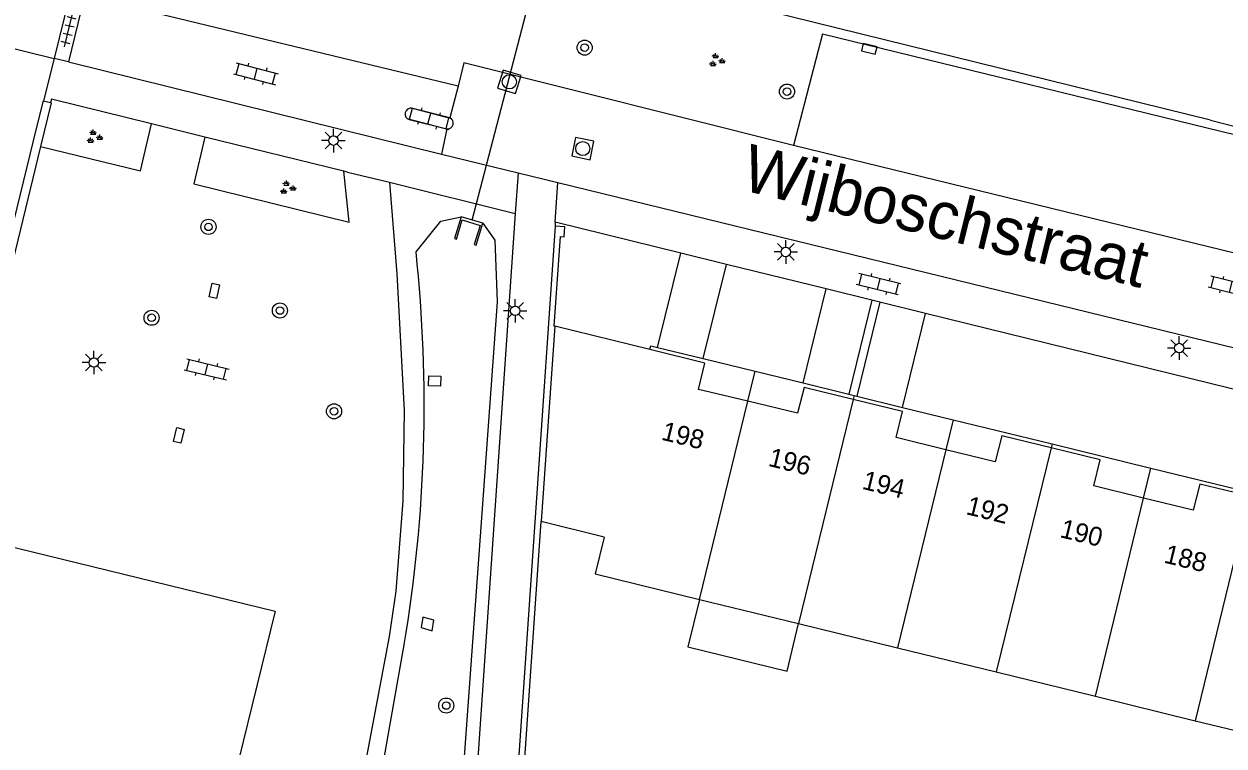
# Model space of a CAD drawing. Extents: x 125000 to 129004, y 397500 to 399008.
# Drawn here: x 127754.3 to 127817.9, y 398214.8 to 398253.1 of the extents above; entities that cross this region are included whole.
import ezdxf

# ---------------------------------------------------------------- set-up
doc = ezdxf.new("R2010")
doc.units = 0
for name, color, linetype in [('gg-afsc-hekwerk', 7, 'Continuous'), ('gg-afsc-muur', 7, 'Continuous'), ('gg-anno-huisnummerreeks BGT', 7, 'Continuous'), ('gg-anno-openbare ruimte label', 7, 'Continuous'), ('gg-bbg-hoofdgebouw', 7, 'Continuous'), ('gg-bbg-luifel en loopbrug', 7, 'Continuous'), ('gg-bbg-onder overbouw', 7, 'Continuous'), ('gg-bbg-pand overbouw', 7, 'Continuous'), ('gg-bbg-tussenscheiding', 7, 'Continuous'), ('gg-bbg-tussenscheiding niveau 01', 7, 'Continuous'), ('gg-knt-verharding', 7, 'Continuous'), ('gg-knt-verharding nz', 7, 'Continuous'), ('gg-kntw-bovenkant insteek waterloop', 7, 'Continuous'), ('gg-kwrk-duiker nz buis', 7, 'Continuous'), ('gg-kwrk-uitstroombak niveau min 01', 7, 'Continuous'), ('gt-grn-weggrens', 7, 'Continuous'), ('gt-symb-boom', 7, 'Continuous'), ('gt-symb-groenvak', 7, 'Continuous'), ('gt-symb-klinker verharding', 7, 'Continuous'), ('gt-symb-kolk', 7, 'Continuous'), ('gt-symb-kolk center center', 7, 'Continuous'), ('gt-symb-lichtmast', 7, 'Continuous'), ('gt-symb-rioolschacht', 7, 'Continuous'), ('gt-symb-tegel verharding', 7, 'Continuous')]:
    doc.layers.add(name, color=color, linetype=linetype)

# ---------------------------------------------------------------- blocks, each defined once
blk = doc.blocks.new('gt0-LMAST')
at = {"layer": 'gt-symb-lichtmast'}
for p, q in [((-0.182, 0.173), (-0.447, 0.438)), ((-0.005, 0.246), (-0.005, 0.621)), ((0.172, 0.173), (0.437, 0.438)), ((-0.255, -0.004), (-0.63, -0.004)), ((-0.182, -0.181), (-0.447, -0.446)), ((-0.005, -0.254), (-0.005, -0.629)), ((0.437, -0.446), (0.172, -0.181)), ((0.245, -0.004), (0.62, -0.004))]:
    blk.add_line(p, q, dxfattribs=at)
blk.add_circle((-0.005, -0.004), 0.25, dxfattribs=at)
blk = doc.blocks.new('gt0-KL1')
at = {"layer": 'gt-symb-klinker verharding'}
for p, q in [((-1.15, 0.3), (1.15, 0.3)), ((-1, -0.3), (-1, 0.3)), ((-0.5, 0.3), (-0.5, 0.45)), ((0, -0.3), (0, 0.3)), ((0.5, 0.3), (0.5, 0.45)), ((1, -0.3), (1, 0.3)), ((-1.15, -0.3), (1.15, -0.3)), ((-0.5, -0.45), (-0.5, -0.3)), ((0.5, -0.45), (0.5, -0.3))]:
    blk.add_line(p, q, dxfattribs=at)
blk = doc.blocks.new('gt0-RS')
at = {"layer": 'gt-symb-rioolschacht'}
blk.add_lwpolyline([(-0.5, -0.5), (0.5, -0.5), (0.5, 0.5), (-0.5, 0.5)], close=True, dxfattribs=at)
blk.add_circle((0, 0), 0.375, dxfattribs=at)
blk = doc.blocks.new('gt0-BOOM')
at = {"layer": 'gt-symb-boom'}
for radius in [0.4, 0.2]:
    blk.add_circle((0, 0), radius, dxfattribs=at)
blk = doc.blocks.new('gt0-GRVAK')
at = {"layer": 'gt-symb-groenvak'}
for p, q in [((-0.11, 0.189), (-0.228, 0.24)), ((-0.182, 0.153), (0.088, 0.153)), ((-0.091, 0.211), (-0.156, 0.322)), ((-0.047, 0.214), (-0.047, 0.393)), ((-0.004, 0.211), (0.061, 0.322)), ((0.015, 0.189), (0.133, 0.24)), ((0.262, -0.052), (0.197, 0.059)), ((0.305, -0.049), (0.305, 0.13)), ((0.349, -0.052), (0.414, 0.059)), ((-0.245, -0.228), (-0.363, -0.177)), ((-0.318, -0.264), (-0.047, -0.264)), ((-0.226, -0.206), (-0.291, -0.095)), ((-0.183, -0.203), (-0.183, -0.024)), ((-0.139, -0.206), (-0.074, -0.095)), ((-0.12, -0.228), (-0.002, -0.177)), ((0.243, -0.074), (0.125, -0.023)), ((0.17, -0.11), (0.441, -0.11)), ((0.368, -0.074), (0.486, -0.023))]:
    blk.add_line(p, q, dxfattribs=at)
blk = doc.blocks.new('gt0-KOLK')
at = {"layer": 'gt-symb-kolk'}
blk.add_lwpolyline([(0, 0), (0.375, 0), (0.375, 0.4), (-0.375, 0.4), (-0.375, 0), (0, 0)], dxfattribs=at)
blk = doc.blocks.new('gt0-TEG1')
at = {"layer": 'gt-symb-tegel verharding'}
for p, q in [((-1.125, 0), (1.125, 0)), ((-0.9, -0.25), (-0.9, 0.25)), ((-0.45, -0.25), (-0.45, 0.25)), ((0, -0.25), (0, 0.25)), ((0.45, -0.25), (0.45, 0.25)), ((0.9, -0.25), (0.9, 0.25))]:
    blk.add_line(p, q, dxfattribs=at)
blk = doc.blocks.new('gt0-KOLKCC')
at = {"layer": 'gt-symb-kolk center center'}
blk.add_lwpolyline([(-0.375, 0.2), (0.375, 0.2), (0.375, -0.2), (-0.375, -0.2)], close=True, dxfattribs=at)

msp = doc.modelspace()

# ---------------------------------------------------------------- linework, layer by layer
at = {"layer": 'gg-afsc-hekwerk'}
for p, q in [((127763.855, 398247.145), (127761.017, 398247.845)), ((127771.22, 398245.329), (127763.855, 398247.145)), ((127771.406, 398245.283), (127771.22, 398245.329))]:
    msp.add_line(p, q, dxfattribs=at)
for points in [[(127761.017, 398247.845), (127755.71, 398249.154), (127755.667, 398248.976)], [(127773.649, 398244.749), (127774.037, 398239.892), (127774.413, 398232.638), (127774.345, 398227.845), (127773.982, 398223.056), (127773.616, 398220.65), (127770.924, 398206.286), (127770.162, 398201.53), (127769.39, 398194.304), (127768.6, 398185.057)]]:
    msp.add_lwpolyline(points, dxfattribs=at)
at = {"layer": 'gg-afsc-muur'}
for p, q in [((127755.288, 398249.069), (127755.667, 398248.976)), ((127755.128, 398246.643), (127751.662, 398232.462)), ((127780.734, 398213.039), (127781.689, 398226.743))]:
    msp.add_line(p, q, dxfattribs=at)
for points in [[(127749.718, 398226.349), (127754.943, 398247.663), (127755.288, 398249.069)], [(127755.667, 398248.976), (127755.697, 398248.969), (127755.128, 398246.643)], [(127782.42, 398242.42), (127780.415, 398213.061), (127780.565, 398213.051)], [(127782.412, 398237.106), (127782.378, 398237.112), (127782.703, 398241.869), (127782.913, 398241.855), (127782.949, 398242.384), (127782.42, 398242.42)]]:
    msp.add_lwpolyline(points, dxfattribs=at)
at = {"layer": 'gg-bbg-hoofdgebouw'}
for p, q in [((127782.412, 398237.106), (127781.689, 398226.743)), ((127787.452, 398235.869), (127782.412, 398237.106)), ((127785.027, 398225.924), (127781.689, 398226.743)), ((127790.087, 398222.616), (127795.342, 398221.329)), ((127795.342, 398221.329), (127800.587, 398220.045)), ((127800.587, 398220.045), (127805.817, 398218.765)), ((127805.817, 398218.765), (127811.078, 398217.477)), ((127811.078, 398217.477), (127816.381, 398216.178)), ((127816.381, 398216.178), (127821.694, 398214.878))]:
    msp.add_line(p, q, dxfattribs=at)
for points in [[(127751.435, 398225.931), (127767.574, 398221.995), (127761.743, 398198.225), (127763.424, 398197.836), (127757.192, 398172.556), (127762.287, 398171.345), (127760.125, 398162.492)], [(127785.027, 398225.924), (127784.551, 398223.971), (127790.087, 398222.616)]]:
    msp.add_lwpolyline(points, dxfattribs=at)
at = {"layer": 'gg-bbg-luifel en loopbrug'}
for p, q in [((127787.856, 398235.984), (127789.088, 398240.988)), ((127791.516, 398240.39), (127789.088, 398240.988)), ((127790.284, 398235.39), (127791.516, 398240.39)), ((127795.573, 398234.097), (127796.802, 398239.088)), ((127799.23, 398238.491), (127796.802, 398239.088)), ((127799.23, 398238.491), (127798.002, 398233.503)), ((127799.655, 398238.386), (127798.426, 398233.399)), ((127802.075, 398237.79), (127799.655, 398238.386)), ((127800.856, 398232.805), (127802.075, 398237.79))]:
    msp.add_line(p, q, dxfattribs=at)
msp.add_lwpolyline([(127790.087, 398222.616), (127789.469, 398220.091), (127794.724, 398218.804), (127795.342, 398221.329)], dxfattribs=at)
at = {"layer": 'gg-bbg-onder overbouw'}
for points in [[(127792.644, 398233.125), (127790.023, 398233.755), (127790.366, 398235.154), (127787.452, 398235.869)], [(127798.236, 398233.225), (127795.627, 398233.865), (127795.284, 398232.49), (127792.644, 398233.125)], [(127803.145, 398230.559), (127800.518, 398231.202), (127800.856, 398232.583), (127798.236, 398233.225)], [(127808.731, 398230.661), (127806.111, 398231.302), (127805.772, 398229.917), (127803.145, 398230.559)], [(127813.636, 398227.994), (127810.998, 398228.639), (127811.337, 398230.024), (127808.731, 398230.661)], [(127819.277, 398228.084), (127816.612, 398228.734), (127816.273, 398227.349), (127813.636, 398227.994)]]:
    msp.add_lwpolyline(points, dxfattribs=at)
at = {"layer": 'gg-bbg-pand overbouw'}
for p, q in [((127787.856, 398235.984), (127790.284, 398235.39)), ((127790.284, 398235.39), (127793.032, 398234.718)), ((127793.032, 398234.718), (127795.573, 398234.097)), ((127795.573, 398234.097), (127798.002, 398233.503)), ((127798.002, 398233.503), (127798.287, 398233.433)), ((127798.287, 398233.433), (127798.426, 398233.399)), ((127798.426, 398233.399), (127800.856, 398232.805)), ((127800.856, 398232.805), (127803.532, 398232.15)), ((127803.532, 398232.15), (127808.781, 398230.867)), ((127808.781, 398230.867), (127814.023, 398229.585)), ((127814.023, 398229.585), (127819.327, 398228.288))]:
    msp.add_line(p, q, dxfattribs=at)
msp.add_lwpolyline([(127787.452, 398235.869), (127787.495, 398236.072), (127787.856, 398235.984)], dxfattribs=at)
at = {"layer": 'gg-bbg-tussenscheiding'}
for p, q in [((127790.087, 398222.616), (127792.644, 398233.125)), ((127798.236, 398233.225), (127795.342, 398221.329)), ((127803.145, 398230.559), (127800.587, 398220.045)), ((127808.731, 398230.661), (127805.817, 398218.765)), ((127811.078, 398217.477), (127813.636, 398227.994)), ((127819.277, 398228.084), (127816.381, 398216.178))]:
    msp.add_line(p, q, dxfattribs=at)
at = {"layer": 'gg-bbg-tussenscheiding niveau 01'}
for p, q in [((127792.644, 398233.125), (127793.032, 398234.718)), ((127798.287, 398233.433), (127798.236, 398233.225)), ((127803.532, 398232.15), (127803.145, 398230.559)), ((127808.781, 398230.867), (127808.731, 398230.661)), ((127813.636, 398227.994), (127814.023, 398229.585))]:
    msp.add_line(p, q, dxfattribs=at)
at = {"layer": 'gg-knt-verharding'}
for p, q in [((127756.721, 398254.828), (127755.848, 398251.32)), ((127757.473, 398254.637), (127756.618, 398251.14)), ((127777.276, 398249.849), (127757.473, 398254.637)), ((127796.599, 398252.625), (127795.07, 398246.703)), ((127796.599, 398252.625), (127823.562, 398246.037)), ((127755.848, 398251.32), (127755.288, 398249.069)), ((127756.618, 398251.14), (127755.848, 398251.32)), ((127756.618, 398251.14), (127776.405, 398246.246)), ((127777.575, 398251.086), (127777.276, 398249.849)), ((127795.07, 398246.703), (127777.575, 398251.086)), ((127776.837, 398248.163), (127774.812, 398248.679)), ((127774.689, 398248.07), (127776.678, 398247.586)), ((127776.405, 398246.246), (127780.461, 398245.245)), ((127780.461, 398245.245), (127780.313, 398243.089)), ((127780.461, 398245.245), (127782.567, 398244.73)), ((127773.573, 398244.768), (127773.649, 398244.749)), ((127773.649, 398244.749), (127780.313, 398243.089)), ((127782.567, 398244.73), (127870.24, 398223.297)), ((127780.313, 398243.089), (127776.208, 398183.202)), ((127782.434, 398242.627), (127782.42, 398242.42)), ((127789.088, 398240.988), (127782.434, 398242.627)), ((127796.802, 398239.088), (127791.516, 398240.39)), ((127799.655, 398238.386), (127799.23, 398238.491)), ((127820.723, 398233.197), (127802.075, 398237.79))]:
    msp.add_line(p, q, dxfattribs=at)
for points in [[(127755.128, 398246.643), (127760.441, 398245.347), (127761.017, 398247.845)], [(127763.855, 398247.145), (127763.268, 398244.662), (127771.502, 398242.63), (127771.22, 398245.329)]]:
    msp.add_lwpolyline(points, dxfattribs=at)
for centre, radius, start, end in [((127774.781, 398248.368), 0.312, 84.31209, 252.85101), ((127776.724, 398247.884), 0.301, 261.26766, 67.91984)]:
    msp.add_arc(centre, radius, start, end, dxfattribs=at)
at = {"layer": 'gg-knt-verharding nz'}
msp.add_line((127822.155, 398240.077), (127795.07, 398246.703), dxfattribs=at)
at = {"layer": 'gg-kntw-bovenkant insteek waterloop'}
msp.add_line((127817.179, 398248.045), (127823.33, 398246.485), dxfattribs=at)
for points in [[(127817.179, 398248.045), (127789.997, 398254.764), (127774.126, 398258.893)], [(127778.592, 398242.575), (127779.223, 398241.679), (127779.345, 398238.398), (127775.406, 398184.033), (127769.605, 398185.437), (127770.878, 398198.782), (127772.926, 398211.782), (127774.421, 398220.213)], [(127775.049, 398241.062), (127776.367, 398242.691), (127777.442, 398242.911)]]:
    msp.add_lwpolyline(points, dxfattribs=at)
msp.add_arc((127698.569, 398232.932), 76.911, 350.48134, 6.06805, dxfattribs=at)
at = {"layer": 'gg-kwrk-duiker nz buis'}
msp.add_line((127778.017, 398242.743), (127781.878, 398257.494), dxfattribs=at)
at = {"layer": 'gg-kwrk-uitstroombak niveau min 01'}
msp.add_line((127778.592, 398242.575), (127777.442, 398242.911), dxfattribs=at)
for points in [[(127777.442, 398242.911), (127777.09, 398241.759), (127777.186, 398241.73), (127777.496, 398242.747), (127778.451, 398242.456), (127778.14, 398241.438), (127778.236, 398241.409), (127778.592, 398242.575)], [(127776.344, 398233.926), (127775.701, 398233.949), (127775.725, 398234.474), (127776.369, 398234.451), (127776.344, 398233.926)], [(127775.998, 398221.506), (127775.417, 398221.674), (127775.324, 398221.118), (127775.905, 398220.949), (127775.998, 398221.506)]]:
    msp.add_lwpolyline(points, dxfattribs=at)
at = {"layer": 'gt-grn-weggrens'}
for p, q in [((127751.234, 398252.451), (127755.848, 398251.32)), ((127777.276, 398249.849), (127776.837, 398248.163)), ((127776.678, 398247.586), (127776.405, 398246.246)), ((127771.406, 398245.283), (127773.573, 398244.768)), ((127782.434, 398242.627), (127782.567, 398244.73))]:
    msp.add_line(p, q, dxfattribs=at)

# ---------------------------------------------------------------- block references
at = {"layer": 'gt-symb-boom'}
for p in [(127783.992, 398251.891), (127794.724, 398249.559), (127764.041, 398242.381), (127767.83, 398237.942), (127761.021, 398237.558), (127770.7, 398232.596), (127776.649, 398216.983)]:
    msp.add_blockref('gt0-BOOM', p, dxfattribs=at)
at = {"layer": 'gt-symb-groenvak'}
for p in [(127790.982, 398251.211), (127757.972, 398247.146), (127768.219, 398244.449)]:
    msp.add_blockref('gt0-GRVAK', p, dxfattribs=at)
at = {"layer": 'gt-symb-klinker verharding'}
for p, rotation in [((127766.55, 398250.505), -14.661870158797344), ((127775.749, 398248.131), -14.66187016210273), ((127799.58, 398239.343), 166.2835306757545), ((127818.25, 398239.19), 166.06098564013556), ((127763.942, 398234.82), -13.702889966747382)]:
    msp.add_blockref('gt0-KL1', p, dxfattribs=dict(at, rotation=rotation))
at = {"layer": 'gt-symb-kolk', "rotation": 166.64465903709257}
msp.add_blockref('gt0-KOLK', (127799.134, 398252.023), dxfattribs=at)
at = {"layer": 'gt-symb-kolk center center'}
for p, rotation in [((127764.347, 398238.988), 77.99329169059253), ((127762.463, 398231.317), 76.70041567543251)]:
    msp.add_blockref('gt0-KOLKCC', p, dxfattribs=dict(at, rotation=rotation))
at = {"layer": 'gt-symb-lichtmast'}
for p in [(127770.668, 398246.96), (127794.665, 398241.052), (127780.313, 398237.93), (127815.531, 398235.956), (127757.967, 398235.187)]:
    msp.add_blockref('gt0-LMAST', p, dxfattribs=at)
at = {"layer": 'gt-symb-rioolschacht'}
for p, rotation in [((127779.997, 398250.076), 163.32270606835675), ((127783.894, 398246.534), -11.366137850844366)]:
    msp.add_blockref('gt0-RS', p, dxfattribs=dict(at, rotation=rotation))
at = {"layer": 'gt-symb-tegel verharding', "rotation": 76.40843956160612}
msp.add_blockref('gt0-TEG1', (127756.675, 398253.027), dxfattribs=at)

# ---------------------------------------------------------------- texts
at = {"layer": 'gg-anno-huisnummerreeks BGT'}
for s, rotation, p in [('198', 346.2, (127788.013, 398231.098)), ('196', 346.2, (127793.683, 398229.708)), ('194', 346.3, (127798.659, 398228.489)), ('192', 346.2, (127804.175, 398227.144)), ('190', 346.3, (127809.151, 398225.925)), ('188', 346.3, (127814.668, 398224.576))]:
    msp.add_text(s, height=1, rotation=rotation, dxfattribs=at).set_placement(p)
at = {"layer": 'gg-anno-openbare ruimte label'}
msp.add_text('Wijboschstraat', height=2.5, rotation=346.2, dxfattribs=at).set_placement((127792.203, 398244.369))

doc.saveas('drawing.dxf')
